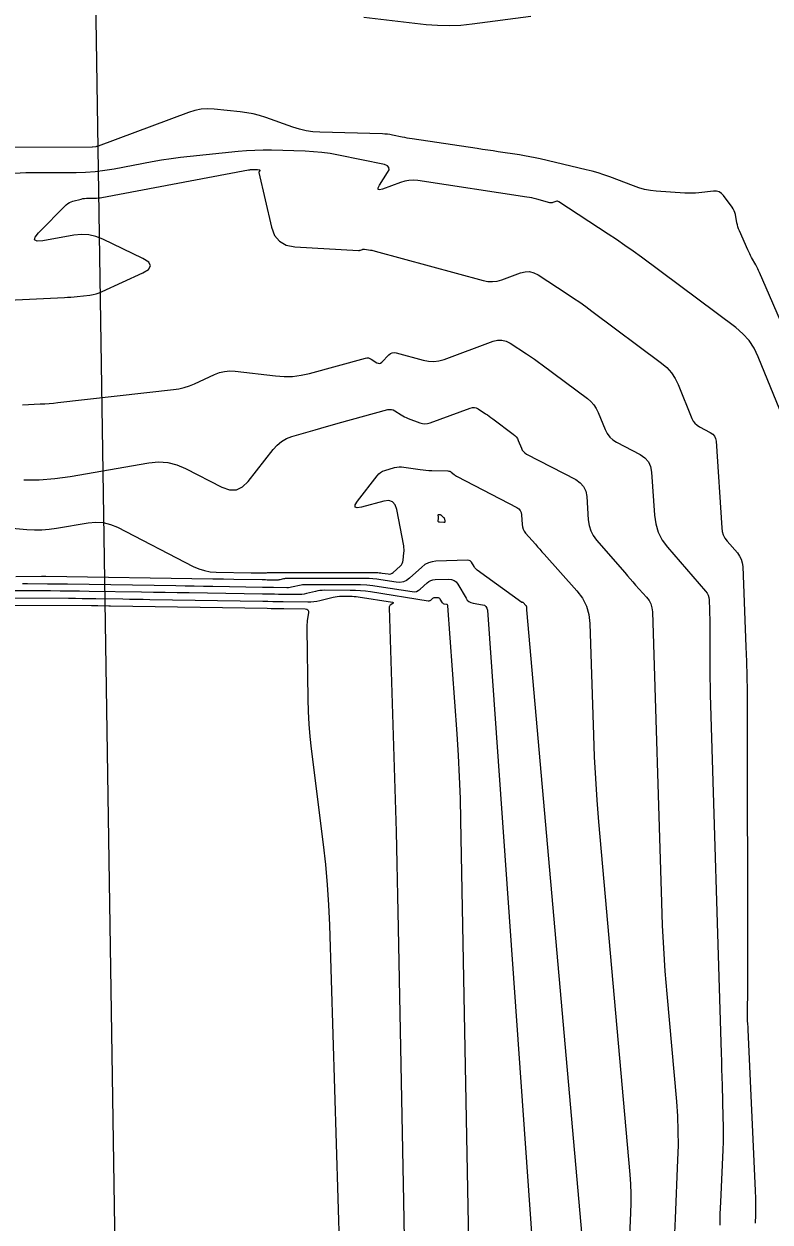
# Model space of a CAD drawing. Extents: x 1768942 to 1774819, y 723037 to 732099.
# Drawn here: x 1770816.9 to 1770861.8, y 724743.1 to 724815.1 of the extents above; entities that cross this region are included whole.
import ezdxf

# ---------------------------------------------------------------- set-up
doc = ezdxf.new("R2010")
doc.units = 0
doc.layers.add('R_Contours', color=7, linetype='Continuous')
doc.layers.add('R_Horz Alg', color=7, linetype='Continuous')

msp = doc.modelspace()

# ---------------------------------------------------------------- linework, layer by layer
at = {"layer": 'R_Contours'}
for points in [[(1770837.34, 724815.533), (1770841.081, 724815.107), (1770841.775, 724815.049), (1770842.468, 724815.034), (1770843.162, 724815.06), (1770843.855, 724815.13), (1770847.392, 724815.591)], [(1770864.471, 724792.525), (1770861.146, 724800.177), (1770861.093, 724800.294), (1770861.038, 724800.409), (1770860.981, 724800.522), (1770860.92, 724800.634), (1770860.673, 724801.081), (1770860.612, 724801.193), (1770860.554, 724801.306), (1770860.498, 724801.421), (1770860.445, 724801.537), (1770859.935, 724802.682), (1770859.887, 724802.799), (1770859.847, 724802.917), (1770859.813, 724803.038), (1770859.786, 724803.162), (1770859.693, 724803.659), (1770859.663, 724803.78), (1770859.62, 724803.896), (1770859.564, 724804.006), (1770859.495, 724804.11), (1770858.975, 724804.81), (1770858.854, 724804.939), (1770858.714, 724805.026), (1770858.555, 724805.07), (1770858.378, 724805.071), (1770857.497, 724804.977), (1770857.288, 724804.959), (1770857.079, 724804.95), (1770856.869, 724804.951), (1770856.659, 724804.961), (1770854.935, 724805.079), (1770854.581, 724805.116), (1770854.232, 724805.179), (1770853.889, 724805.269), (1770853.552, 724805.384), (1770852.135, 724805.928), (1770851.785, 724806.055), (1770851.432, 724806.17), (1770851.075, 724806.273), (1770850.714, 724806.364), (1770847.949, 724807.008), (1770847.636, 724807.078), (1770847.322, 724807.142), (1770847.007, 724807.199), (1770846.691, 724807.25), (1770845.423, 724807.442), (1770845.106, 724807.49), (1770844.789, 724807.538), (1770844.471, 724807.585), (1770844.154, 724807.633), (1770840.24, 724808.216), (1770840.09, 724808.239), (1770839.941, 724808.265), (1770839.792, 724808.292), (1770839.643, 724808.322), (1770839.048, 724808.445), (1770838.899, 724808.473), (1770838.749, 724808.494), (1770838.599, 724808.508), (1770838.448, 724808.515), (1770834.683, 724808.623), (1770834.267, 724808.651), (1770833.857, 724808.711), (1770833.453, 724808.803), (1770833.055, 724808.927), (1770831.432, 724809.5), (1770831.055, 724809.621), (1770830.673, 724809.719), (1770830.286, 724809.793), (1770829.894, 724809.845), (1770828.315, 724810.005), (1770827.923, 724810.022), (1770827.537, 724809.995), (1770827.157, 724809.923), (1770826.783, 724809.807), (1770821.348, 724807.776), (1770821.315, 724807.765), (1770821.281, 724807.756), (1770821.247, 724807.749), (1770821.212, 724807.744), (1770821.007, 724807.723), (1770820.998, 724807.722), (1770820.986, 724807.72), (1770820.98, 724807.719), (1770810.756, 724807.671)], [(1770862.36, 724791.919), (1770861.072, 724795.111), (1770860.825, 724795.621), (1770860.518, 724796.083), (1770860.148, 724796.499), (1770859.717, 724796.866), (1770854.034, 724801.101), (1770853.543, 724801.46), (1770853.047, 724801.812), (1770852.546, 724802.156), (1770852.04, 724802.493), (1770849.066, 724804.435), (1770849.025, 724804.456), (1770848.982, 724804.467), (1770848.938, 724804.466), (1770848.893, 724804.455), (1770848.711, 724804.387), (1770848.665, 724804.374), (1770848.619, 724804.369), (1770848.572, 724804.37), (1770848.525, 724804.379), (1770847.738, 724804.594), (1770847.591, 724804.632), (1770847.442, 724804.666), (1770847.293, 724804.695), (1770847.143, 724804.72), (1770840.575, 724805.709), (1770840.311, 724805.733), (1770840.049, 724805.723), (1770839.792, 724805.679), (1770839.538, 724805.602), (1770838.451, 724805.198), (1770838.279, 724805.152), (1770838.192, 724805.175), (1770838.189, 724805.265), (1770838.27, 724805.423), (1770838.766, 724806.19), (1770838.847, 724806.364), (1770838.84, 724806.501), (1770838.747, 724806.602), (1770838.567, 724806.667), (1770835.809, 724807.238), (1770835.312, 724807.33), (1770834.812, 724807.4), (1770834.31, 724807.447), (1770833.806, 724807.473), (1770831.782, 724807.531), (1770831.277, 724807.537), (1770830.772, 724807.526), (1770830.267, 724807.5), (1770829.764, 724807.456), (1770826.88, 724807.16), (1770826.304, 724807.095), (1770825.73, 724807.018), (1770825.158, 724806.929), (1770824.588, 724806.828), (1770822.31, 724806.4), (1770821.739, 724806.306), (1770821.165, 724806.238), (1770820.59, 724806.196), (1770820.011, 724806.181), (1770816.994, 724806.166), (1770816.301, 724806.142)], [(1770813.819, 724798.418), (1770819.314, 724798.677), (1770819.507, 724798.688), (1770819.699, 724798.701), (1770819.891, 724798.718), (1770820.083, 724798.738), (1770820.849, 724798.825), (1770821.039, 724798.854), (1770821.224, 724798.897), (1770821.406, 724798.956), (1770821.583, 724799.029), (1770824.031, 724800.154), (1770824.382, 724800.369), (1770824.499, 724800.586), (1770824.385, 724800.805), (1770824.038, 724801.026), (1770821.628, 724802.178), (1770821.205, 724802.342), (1770820.774, 724802.437), (1770820.333, 724802.463), (1770819.882, 724802.418), (1770818.004, 724802.093), (1770817.667, 724802.066), (1770817.514, 724802.136), (1770817.545, 724802.301), (1770817.759, 724802.561), (1770819.424, 724804.242), (1770819.513, 724804.321), (1770819.61, 724804.385), (1770819.714, 724804.436), (1770819.827, 724804.472), (1770820.326, 724804.598), (1770820.427, 724804.621), (1770820.529, 724804.637), (1770820.632, 724804.646), (1770820.735, 724804.65), (1770821.149, 724804.652), (1770821.253, 724804.655), (1770821.356, 724804.662), (1770821.458, 724804.674), (1770821.561, 724804.691), (1770830.392, 724806.35), (1770830.422, 724806.356), (1770830.451, 724806.36), (1770830.481, 724806.364), (1770830.511, 724806.368), (1770830.643, 724806.381), (1770830.667, 724806.383), (1770830.691, 724806.385), (1770830.715, 724806.385), (1770830.74, 724806.385), (1770830.836, 724806.382), (1770830.86, 724806.381), (1770830.884, 724806.379), (1770830.908, 724806.375), (1770830.931, 724806.371), (1770831.052, 724806.346), (1770831.065, 724806.341), (1770831.072, 724806.334), (1770831.072, 724806.324), (1770831.066, 724806.312), (1770831.031, 724806.257), (1770831.024, 724806.243), (1770831.019, 724806.229), (1770831.018, 724806.214), (1770831.02, 724806.198), (1770831.781, 724802.903), (1770831.964, 724802.414), (1770832.257, 724802.055), (1770832.661, 724801.826), (1770833.174, 724801.729), (1770837.01, 724801.509), (1770837.041, 724801.509), (1770837.071, 724801.512), (1770837.101, 724801.518), (1770837.131, 724801.527), (1770837.248, 724801.57), (1770837.277, 724801.579), (1770837.307, 724801.584), (1770837.337, 724801.586), (1770837.368, 724801.583), (1770837.736, 724801.527), (1770837.808, 724801.516), (1770837.879, 724801.502), (1770837.949, 724801.486), (1770838.02, 724801.468), (1770844.506, 724799.696), (1770844.792, 724799.641), (1770845.077, 724799.63), (1770845.36, 724799.665), (1770845.641, 724799.746), (1770846.76, 724800.158), (1770847.036, 724800.228), (1770847.305, 724800.232), (1770847.566, 724800.168), (1770847.819, 724800.038), (1770849.579, 724798.889), (1770849.953, 724798.641), (1770850.323, 724798.386), (1770850.69, 724798.126), (1770851.053, 724797.86), (1770855.255, 724794.73), (1770855.573, 724794.458), (1770855.846, 724794.151), (1770856.074, 724793.809), (1770856.256, 724793.432), (1770857.075, 724791.402), (1770857.155, 724791.243), (1770857.259, 724791.106), (1770857.386, 724790.989), (1770857.536, 724790.894), (1770858.184, 724790.556), (1770858.327, 724790.46), (1770858.433, 724790.339), (1770858.501, 724790.193), (1770858.531, 724790.023), (1770858.869, 724784.825), (1770858.901, 724784.6), (1770858.967, 724784.39), (1770859.068, 724784.193), (1770859.203, 724784.01), (1770859.812, 724783.308), (1770859.946, 724783.125), (1770860.045, 724782.928), (1770860.108, 724782.717), (1770860.135, 724782.492), (1770860.33, 724777.66), (1770860.361, 724776.777), (1770860.384, 724775.894), (1770860.399, 724775.01), (1770860.404, 724774.127), (1770860.432, 724758.393), (1770860.432, 724758.091), (1770860.431, 724757.789), (1770860.428, 724757.487), (1770860.424, 724757.185), (1770860.399, 724755.525), (1770860.398, 724755.449), (1770860.4, 724755.373), (1770860.403, 724755.298), (1770860.407, 724755.222), (1770860.429, 724754.92), (1770860.434, 724754.844), (1770860.439, 724754.769), (1770860.443, 724754.693), (1770860.447, 724754.617), (1770860.89, 724744.962), (1770860.906, 724744.471), (1770860.909, 724743.981), (1770860.899, 724743.49), (1770860.876, 724742.999)], [(1770816.796, 724792.221), (1770817.862, 724792.271), (1770818.128, 724792.286), (1770818.394, 724792.305), (1770818.66, 724792.328), (1770818.925, 724792.356), (1770825.878, 724793.14), (1770826.203, 724793.19), (1770826.521, 724793.264), (1770826.831, 724793.364), (1770827.135, 724793.49), (1770828.336, 724794.042), (1770828.64, 724794.158), (1770828.95, 724794.229), (1770829.268, 724794.257), (1770829.593, 724794.241), (1770832.024, 724793.955), (1770832.537, 724793.92), (1770833.046, 724793.933), (1770833.552, 724793.995), (1770834.053, 724794.107), (1770837.426, 724795.024), (1770837.519, 724795.04), (1770837.609, 724795.036), (1770837.695, 724795.012), (1770837.779, 724794.968), (1770838.107, 724794.755), (1770838.187, 724794.717), (1770838.264, 724794.71), (1770838.338, 724794.734), (1770838.408, 724794.789), (1770838.829, 724795.223), (1770838.927, 724795.303), (1770839.033, 724795.349), (1770839.148, 724795.363), (1770839.273, 724795.345), (1770840.911, 724794.897), (1770841.226, 724794.836), (1770841.539, 724794.824), (1770841.849, 724794.863), (1770842.158, 724794.951), (1770845.109, 724796.04), (1770845.378, 724796.108), (1770845.64, 724796.111), (1770845.895, 724796.049), (1770846.142, 724795.923), (1770847.117, 724795.286), (1770847.36, 724795.125), (1770847.6, 724794.96), (1770847.837, 724794.792), (1770848.072, 724794.62), (1770850.792, 724792.593), (1770850.998, 724792.417), (1770851.175, 724792.218), (1770851.322, 724791.997), (1770851.44, 724791.752), (1770851.853, 724790.73), (1770851.973, 724790.491), (1770852.13, 724790.283), (1770852.321, 724790.108), (1770852.548, 724789.964), (1770853.969, 724789.223), (1770854.25, 724789.033), (1770854.458, 724788.795), (1770854.592, 724788.509), (1770854.652, 724788.175), (1770854.82, 724785.586), (1770854.897, 724785.051), (1770855.055, 724784.551), (1770855.294, 724784.083), (1770855.615, 724783.649), (1770857.901, 724781.011), (1770857.988, 724780.892), (1770858.052, 724780.765), (1770858.092, 724780.628), (1770858.11, 724780.482), (1770858.134, 724779.88), (1770858.14, 724779.73), (1770858.144, 724779.579), (1770858.146, 724779.429), (1770858.147, 724779.278), (1770858.152, 724776.708), (1770858.154, 724776.23), (1770858.16, 724775.752), (1770858.169, 724775.273), (1770858.182, 724774.795), (1770858.833, 724753.227), (1770858.848, 724752.741), (1770858.862, 724752.255), (1770858.877, 724751.769), (1770858.891, 724751.283), (1770858.947, 724749.339), (1770858.957, 724748.853), (1770858.957, 724748.367), (1770858.949, 724747.881), (1770858.932, 724747.395), (1770858.792, 724744.248), (1770858.767, 724743.561), (1770858.755, 724742.875)], [(1770816.866, 724787.702), (1770817.798, 724787.709), (1770818.727, 724787.778), (1770819.654, 724787.908), (1770824.401, 724788.73), (1770824.972, 724788.784), (1770825.529, 724788.745), (1770826.072, 724788.615), (1770826.601, 724788.392), (1770828.795, 724787.262), (1770829.245, 724787.103), (1770829.659, 724787.108), (1770830.036, 724787.278), (1770830.378, 724787.612), (1770831.871, 724789.538), (1770832.109, 724789.801), (1770832.378, 724790.018), (1770832.678, 724790.189), (1770833.009, 724790.314), (1770834.398, 724790.722), (1770834.745, 724790.824), (1770835.093, 724790.923), (1770835.442, 724791.021), (1770835.791, 724791.117), (1770838.777, 724791.929), (1770838.887, 724791.947), (1770838.993, 724791.943), (1770839.095, 724791.915), (1770839.194, 724791.863), (1770839.581, 724791.611), (1770839.679, 724791.551), (1770839.781, 724791.496), (1770839.884, 724791.447), (1770839.991, 724791.404), (1770840.702, 724791.135), (1770840.857, 724791.092), (1770841.011, 724791.076), (1770841.166, 724791.09), (1770841.321, 724791.133), (1770843.741, 724792.025), (1770843.864, 724792.057), (1770843.983, 724792.058), (1770844.099, 724792.03), (1770844.212, 724791.972), (1770844.656, 724791.682), (1770844.766, 724791.609), (1770844.876, 724791.534), (1770844.984, 724791.457), (1770845.09, 724791.379), (1770846.329, 724790.456), (1770846.423, 724790.376), (1770846.504, 724790.285), (1770846.571, 724790.185), (1770846.624, 724790.073), (1770846.812, 724789.608), (1770846.867, 724789.499), (1770846.938, 724789.404), (1770847.025, 724789.325), (1770847.129, 724789.259), (1770850.084, 724787.718), (1770850.358, 724787.533), (1770850.56, 724787.301), (1770850.69, 724787.023), (1770850.749, 724786.698), (1770850.839, 724785.303), (1770850.888, 724784.965), (1770850.988, 724784.648), (1770851.139, 724784.353), (1770851.342, 724784.078), (1770853.033, 724782.126), (1770853.196, 724781.939), (1770853.36, 724781.752), (1770853.524, 724781.566), (1770853.69, 724781.38), (1770854.352, 724780.64), (1770854.498, 724780.447), (1770854.604, 724780.238), (1770854.671, 724780.014), (1770854.699, 724779.774), (1770855.24, 724762.282), (1770855.292, 724760.906), (1770855.365, 724759.531), (1770855.456, 724758.157), (1770855.568, 724756.784), (1770856.14, 724750.307), (1770856.203, 724749.429), (1770856.237, 724748.551), (1770856.242, 724747.672), (1770856.217, 724746.793), (1770856.06, 724743.273), (1770856.029, 724742.393)], [(1770815.264, 724784.878), (1770817.056, 724784.719), (1770817.503, 724784.693), (1770817.95, 724784.697), (1770818.395, 724784.73), (1770818.839, 724784.792), (1770820.737, 724785.121), (1770821.196, 724785.164), (1770821.643, 724785.133), (1770822.079, 724785.029), (1770822.503, 724784.85), (1770827.065, 724782.5), (1770827.394, 724782.353), (1770827.733, 724782.247), (1770828.082, 724782.181), (1770828.441, 724782.155), (1770830.547, 724782.121), (1770830.785, 724782.117), (1770831.213, 724782.11), (1770831.261, 724782.11), (1770831.308, 724782.109), (1770831.423, 724782.108), (1770831.437, 724782.108), (1770831.451, 724782.109), (1770831.464, 724782.111), (1770831.478, 724782.114), (1770831.532, 724782.127), (1770831.545, 724782.13), (1770831.559, 724782.132), (1770831.573, 724782.133), (1770831.587, 724782.133), (1770838.082, 724782.128), (1770838.172, 724782.126), (1770838.261, 724782.121), (1770838.35, 724782.112), (1770838.439, 724782.1), (1770838.793, 724782.044), (1770838.879, 724782.039), (1770838.959, 724782.053), (1770839.034, 724782.086), (1770839.103, 724782.137), (1770839.518, 724782.514), (1770839.59, 724782.592), (1770839.644, 724782.678), (1770839.682, 724782.773), (1770839.702, 724782.877), (1770839.747, 724783.31), (1770839.755, 724783.418), (1770839.754, 724783.526), (1770839.746, 724783.633), (1770839.73, 724783.74), (1770839.321, 724785.924), (1770839.223, 724786.209), (1770839.059, 724786.387), (1770838.827, 724786.459), (1770838.528, 724786.423), (1770837.196, 724786.064), (1770836.931, 724786.02), (1770836.802, 724786.066), (1770836.81, 724786.203), (1770836.953, 724786.43), (1770838.135, 724787.955), (1770838.233, 724788.062), (1770838.343, 724788.151), (1770838.465, 724788.221), (1770838.601, 724788.272), (1770839.169, 724788.439), (1770839.312, 724788.473), (1770839.455, 724788.491), (1770839.6, 724788.492), (1770839.746, 724788.478), (1770840.718, 724788.33), (1770840.895, 724788.305), (1770841.073, 724788.287), (1770841.252, 724788.274), (1770841.431, 724788.266), (1770842.393, 724788.242), (1770842.448, 724788.236), (1770842.499, 724788.222), (1770842.547, 724788.2), (1770842.592, 724788.169), (1770842.767, 724788.028), (1770842.811, 724787.994), (1770842.857, 724787.962), (1770842.904, 724787.933), (1770842.953, 724787.905), (1770846.542, 724786.034), (1770846.656, 724785.956), (1770846.741, 724785.859), (1770846.796, 724785.742), (1770846.82, 724785.606), (1770846.858, 724785.021), (1770846.879, 724784.879), (1770846.921, 724784.746), (1770846.984, 724784.622), (1770847.069, 724784.507), (1770847.656, 724783.83), (1770847.786, 724783.68), (1770847.917, 724783.531), (1770848.048, 724783.383), (1770848.18, 724783.235), (1770850.16, 724781.022), (1770850.489, 724780.586), (1770850.729, 724780.115), (1770850.881, 724779.608), (1770850.942, 724779.065), (1770851.15, 724772.345), (1770851.2, 724771.039), (1770851.269, 724769.733), (1770851.356, 724768.429), (1770851.462, 724767.126), (1770853.337, 724745.912), (1770853.378, 724745.337), (1770853.4, 724744.762), (1770853.403, 724744.186), (1770853.387, 724743.61), (1770853.284, 724741.304)], [(1770850.534, 724741.517), (1770847.141, 724779.892), (1770847.139, 724779.913), (1770847.138, 724779.934), (1770847.137, 724779.955), (1770847.136, 724779.976), (1770847.133, 724780.06), (1770847.131, 724780.081), (1770847.125, 724780.1), (1770847.116, 724780.118), (1770847.104, 724780.134), (1770846.909, 724780.352), (1770846.903, 724780.357), (1770846.897, 724780.358), (1770846.891, 724780.357), (1770846.885, 724780.352), (1770846.861, 724780.327), (1770846.855, 724780.323), (1770846.848, 724780.321), (1770846.842, 724780.322), (1770846.835, 724780.325), (1770844.154, 724782.281), (1770844.098, 724782.326), (1770844.048, 724782.377), (1770844.002, 724782.433), (1770843.963, 724782.494), (1770843.817, 724782.747), (1770843.775, 724782.802), (1770843.725, 724782.841), (1770843.666, 724782.863), (1770843.597, 724782.869), (1770841.671, 724782.807), (1770841.435, 724782.78), (1770841.215, 724782.713), (1770841.011, 724782.608), (1770840.823, 724782.463), (1770840.089, 724781.795), (1770839.907, 724781.661), (1770839.712, 724781.576), (1770839.501, 724781.539), (1770839.277, 724781.552), (1770838.348, 724781.698), (1770838.115, 724781.73), (1770837.882, 724781.753), (1770837.648, 724781.767), (1770837.413, 724781.772), (1770832.713, 724781.776), (1770832.658, 724781.774), (1770832.603, 724781.769), (1770832.549, 724781.761), (1770832.495, 724781.75), (1770832.279, 724781.698), (1770832.225, 724781.686), (1770832.17, 724781.679), (1770832.115, 724781.674), (1770832.06, 724781.673), (1770831.601, 724781.679), (1770831.506, 724781.68), (1770831.411, 724781.682), (1770831.317, 724781.683), (1770831.222, 724781.684), (1770829.512, 724781.712), (1770828.879, 724781.722), (1770828.245, 724781.732), (1770818.195, 724781.893), (1770818.172, 724781.893), (1770818.15, 724781.893), (1770818.127, 724781.893), (1770818.105, 724781.893), (1770818.015, 724781.894), (1770817.992, 724781.894), (1770817.97, 724781.894), (1770817.947, 724781.894), (1770817.924, 724781.893), (1770816.394, 724781.879)], [(1770816.79, 724781.463), (1770817.09, 724781.462), (1770818.292, 724781.458), (1770818.593, 724781.456), (1770818.893, 724781.454), (1770819.194, 724781.45), (1770819.494, 724781.446), (1770826.023, 724781.342), (1770826.577, 724781.333), (1770827.131, 724781.324), (1770827.685, 724781.315), (1770828.239, 724781.306), (1770831.23, 724781.259), (1770831.396, 724781.256), (1770831.562, 724781.253), (1770831.728, 724781.251), (1770831.894, 724781.249), (1770832.697, 724781.239), (1770832.794, 724781.24), (1770832.89, 724781.248), (1770832.985, 724781.262), (1770833.08, 724781.282), (1770833.457, 724781.373), (1770833.552, 724781.393), (1770833.647, 724781.407), (1770833.743, 724781.415), (1770833.84, 724781.418), (1770836.744, 724781.416), (1770837.124, 724781.408), (1770837.503, 724781.385), (1770837.88, 724781.348), (1770838.257, 724781.296), (1770840.234, 724780.984), (1770840.368, 724780.977), (1770840.494, 724780.999), (1770840.611, 724781.05), (1770840.719, 724781.129), (1770841.134, 724781.507), (1770841.242, 724781.59), (1770841.359, 724781.651), (1770841.486, 724781.689), (1770841.621, 724781.705), (1770842.445, 724781.731), (1770842.618, 724781.717), (1770842.767, 724781.661), (1770842.894, 724781.563), (1770842.998, 724781.424), (1770843.481, 724780.589), (1770843.561, 724780.478), (1770843.658, 724780.391), (1770843.773, 724780.33), (1770843.905, 724780.293), (1770844.468, 724780.197), (1770844.592, 724780.158), (1770844.684, 724780.089), (1770844.743, 724779.991), (1770844.77, 724779.863), (1770847.512, 724741.265)], [(1770843.649, 724741.865), (1770843.174, 724767.241), (1770843.142, 724768.538), (1770843.092, 724769.835), (1770843.025, 724771.131), (1770842.942, 724772.427), (1770842.395, 724780.121), (1770842.388, 724780.155), (1770842.373, 724780.18), (1770842.349, 724780.198), (1770842.316, 724780.208), (1770842.169, 724780.234), (1770842.134, 724780.243), (1770842.104, 724780.259), (1770842.079, 724780.282), (1770842.058, 724780.311), (1770841.932, 724780.529), (1770841.905, 724780.566), (1770841.871, 724780.591), (1770841.832, 724780.606), (1770841.787, 724780.61), (1770841.572, 724780.603), (1770841.536, 724780.599), (1770841.503, 724780.589), (1770841.473, 724780.573), (1770841.444, 724780.551), (1770841.336, 724780.452), (1770841.308, 724780.432), (1770841.277, 724780.418), (1770841.244, 724780.413), (1770841.209, 724780.414), (1770837.729, 724780.964), (1770837.427, 724781.005), (1770837.125, 724781.035), (1770836.822, 724781.053), (1770836.518, 724781.059), (1770834.967, 724781.06), (1770834.829, 724781.056), (1770834.692, 724781.044), (1770834.555, 724781.024), (1770834.42, 724780.996), (1770833.881, 724780.866), (1770833.745, 724780.837), (1770833.609, 724780.818), (1770833.472, 724780.807), (1770833.334, 724780.804), (1770832.187, 724780.819), (1770831.95, 724780.822), (1770831.713, 724780.825), (1770831.476, 724780.829), (1770831.238, 724780.833), (1770826.819, 724780.903), (1770826.101, 724780.915), (1770825.383, 724780.926), (1770824.665, 724780.938), (1770823.946, 724780.949), (1770820.794, 724780.999), (1770820.215, 724781.008), (1770819.637, 724781.014), (1770819.058, 724781.019), (1770818.48, 724781.022), (1770816.166, 724781.03)], [(1770812.155, 724780.175), (1770820.934, 724780.143), (1770821.029, 724780.143), (1770821.124, 724780.142), (1770821.22, 724780.141), (1770821.315, 724780.14), (1770821.982, 724780.129), (1770822.078, 724780.127), (1770831.51, 724779.977), (1770831.762, 724779.973), (1770832.014, 724779.969), (1770832.267, 724779.965), (1770832.519, 724779.962), (1770833.796, 724779.946), (1770833.898, 724779.93), (1770833.965, 724779.885), (1770833.998, 724779.811), (1770833.998, 724779.709), (1770833.928, 724779.241), (1770833.913, 724779.123), (1770833.903, 724779.006), (1770833.897, 724778.888), (1770833.896, 724778.77), (1770833.952, 724774.511), (1770833.972, 724773.762), (1770834.013, 724773.015), (1770834.075, 724772.269), (1770834.158, 724771.525), (1770834.882, 724765.767), (1770835.019, 724764.558), (1770835.128, 724763.347), (1770835.209, 724762.134), (1770835.261, 724760.918), (1770835.872, 724741.187)], [(1770814.298, 724780.602), (1770819.567, 724780.583), (1770819.974, 724780.581), (1770820.381, 724780.578), (1770820.787, 724780.573), (1770821.194, 724780.567), (1770822.821, 724780.541), (1770823.228, 724780.535), (1770823.635, 724780.528), (1770824.042, 724780.522), (1770824.448, 724780.515), (1770831.247, 724780.407), (1770831.555, 724780.402), (1770831.864, 724780.397), (1770832.172, 724780.393), (1770832.481, 724780.389), (1770833.971, 724780.37), (1770834.15, 724780.373), (1770834.329, 724780.387), (1770834.506, 724780.413), (1770834.682, 724780.45), (1770835.486, 724780.644), (1770835.61, 724780.67), (1770835.735, 724780.688), (1770835.861, 724780.699), (1770835.987, 724780.703), (1770836.495, 724780.702), (1770836.621, 724780.7), (1770836.748, 724780.692), (1770836.874, 724780.68), (1770836.999, 724780.663), (1770839.054, 724780.338), (1770839.089, 724780.329), (1770839.103, 724780.314), (1770839.097, 724780.295), (1770839.071, 724780.271), (1770838.925, 724780.164), (1770838.894, 724780.134), (1770838.872, 724780.101), (1770838.859, 724780.063), (1770838.856, 724780.02), (1770839.213, 724768.486), (1770839.27, 724766.548), (1770839.321, 724764.61), (1770839.366, 724762.673), (1770839.406, 724760.735), (1770839.713, 724744.317), (1770839.775, 724740.935)]]:
    msp.add_lwpolyline(points, dxfattribs=at)
msp.add_lwpolyline([(1770841.846, 724785.164), (1770841.826, 724785.178), (1770841.815, 724785.2), (1770841.814, 724785.23), (1770841.831, 724785.392), (1770841.833, 724785.414), (1770841.832, 724785.437), (1770841.831, 724785.46), (1770841.827, 724785.482), (1770841.808, 724785.584), (1770841.808, 724785.599), (1770841.812, 724785.609), (1770841.822, 724785.615), (1770841.836, 724785.617), (1770841.904, 724785.615), (1770841.921, 724785.613), (1770841.937, 724785.609), (1770841.951, 724785.602), (1770841.965, 724785.593), (1770842.115, 724785.471), (1770842.14, 724785.447), (1770842.161, 724785.42), (1770842.175, 724785.389), (1770842.185, 724785.355), (1770842.213, 724785.214), (1770842.215, 724785.184), (1770842.206, 724785.162), (1770842.186, 724785.15), (1770842.156, 724785.147), (1770841.876, 724785.158)], close=True, dxfattribs=at)
at = {"layer": 'R_Horz Alg'}
msp.add_line((1770830.136, 724237.299), (1770821.117, 724822.683), dxfattribs=at)
msp.add_line((1770830.136, 724237.299), (1770821.117, 724822.683), dxfattribs=at)

doc.saveas('drawing.dxf')
